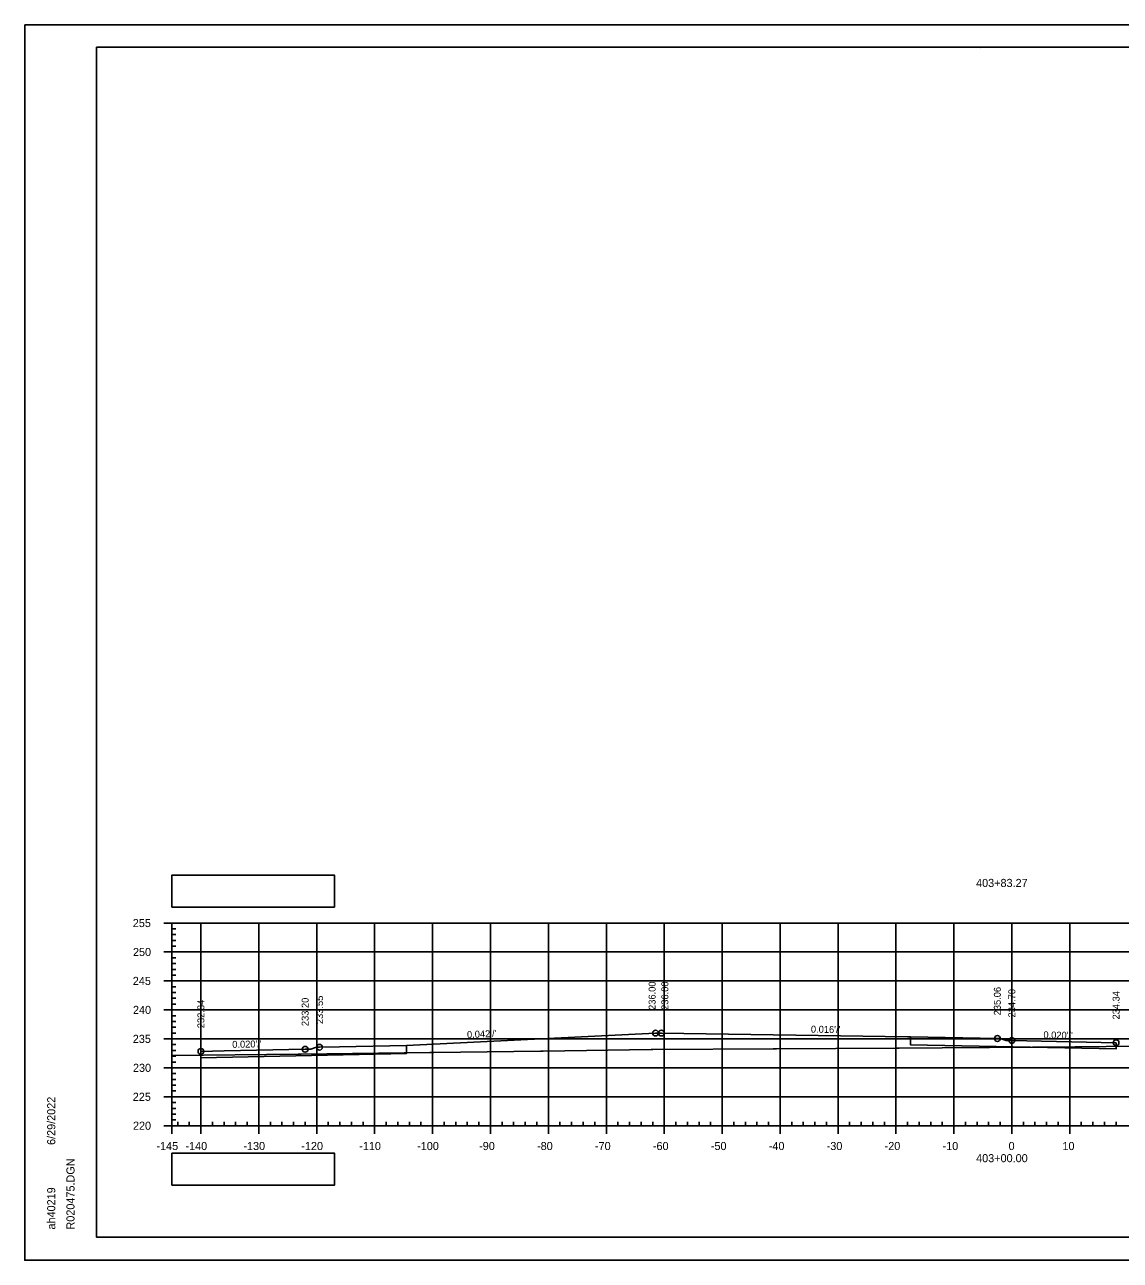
# Model space of a CAD drawing. Extents: x 1386544 to 1388153, y 379785 to 390999.
# Drawn here: x 1387198.2 to 1387387.3, y 384270.2 to 384483.5 of the extents above; entities that cross this region are included whole.
import ezdxf

# ---------------------------------------------------------------- set-up
doc = ezdxf.new("R2010")
doc.units = 0
for name, color, linetype in [('R_Alt Surface', 7, 'Continuous'), ('R_Axis', 7, 'Continuous'), ('R_Axis Annot', 7, 'Continuous'), ('R_Border', 7, 'Continuous'), ('R_Exist Surface', 7, 'Continuous'), ('R_Fin Surface', 7, 'Continuous'), ('R_Fin Surface Annot', 7, 'Continuous'), ('R_Grid', 7, 'Continuous'), ('R_No Plot', 7, 'Continuous'), ('R_Proposed Road', 7, 'Continuous')]:
    doc.layers.add(name, color=color, linetype=linetype)

msp = doc.modelspace()

# ---------------------------------------------------------------- linework, layer by layer
at = {"layer": 'R_Alt Surface'}
for points in [[(1387386.56, 384307.74), (1387386.56, 384306.66), (1387351.06, 384307.37), (1387351.06, 384308.76)], [(1387228.57, 384306.24), (1387228.57, 384305.15), (1387264.06, 384305.86), (1387264.06, 384307.25)]]:
    msp.add_lwpolyline(points, dxfattribs=at)
at = {"layer": 'R_Axis'}
for p, q in [((1387222.16, 384328.4), (1387223.56, 384328.4)), ((1387223.56, 384293.4), (1387223.56, 384328.4)), ((1387223.56, 384327.4), (1387224.26, 384327.4)), ((1387223.56, 384326.4), (1387224.26, 384326.4)), ((1387223.56, 384325.4), (1387224.26, 384325.4)), ((1387223.56, 384324.4), (1387224.26, 384324.4)), ((1387222.16, 384323.4), (1387223.56, 384323.4)), ((1387223.56, 384322.4), (1387224.26, 384322.4)), ((1387223.56, 384321.4), (1387224.26, 384321.4)), ((1387223.56, 384320.4), (1387224.26, 384320.4)), ((1387223.56, 384319.4), (1387224.26, 384319.4)), ((1387222.16, 384318.4), (1387223.56, 384318.4)), ((1387223.56, 384317.4), (1387224.26, 384317.4)), ((1387223.56, 384316.4), (1387224.26, 384316.4)), ((1387223.56, 384315.4), (1387224.26, 384315.4)), ((1387222.16, 384313.4), (1387223.56, 384313.4)), ((1387223.56, 384314.4), (1387224.26, 384314.4)), ((1387223.56, 384312.4), (1387224.26, 384312.4)), ((1387223.56, 384311.4), (1387224.26, 384311.4)), ((1387223.56, 384310.4), (1387224.26, 384310.4)), ((1387223.56, 384309.4), (1387224.26, 384309.4)), ((1387222.16, 384308.4), (1387223.56, 384308.4)), ((1387223.56, 384307.4), (1387224.26, 384307.4)), ((1387223.56, 384306.4), (1387224.26, 384306.4)), ((1387223.56, 384305.4), (1387224.26, 384305.4)), ((1387223.56, 384304.4), (1387224.26, 384304.4)), ((1387222.16, 384303.4), (1387223.56, 384303.4)), ((1387223.56, 384302.4), (1387224.26, 384302.4)), ((1387223.56, 384301.4), (1387224.26, 384301.4)), ((1387223.56, 384300.4), (1387224.26, 384300.4)), ((1387222.16, 384298.4), (1387223.56, 384298.4)), ((1387223.56, 384299.4), (1387224.26, 384299.4)), ((1387223.56, 384297.4), (1387224.26, 384297.4)), ((1387223.56, 384296.4), (1387224.26, 384296.4)), ((1387223.56, 384295.4), (1387224.26, 384295.4)), ((1387223.56, 384294.4), (1387224.26, 384294.4)), ((1387223.56, 384293.4), (1387223.56, 384294.1)), ((1387224.56, 384293.4), (1387224.56, 384294.1)), ((1387226.56, 384293.4), (1387226.56, 384294.1)), ((1387230.56, 384293.4), (1387230.56, 384294.1)), ((1387232.56, 384293.4), (1387232.56, 384294.1)), ((1387234.56, 384293.4), (1387234.56, 384294.1)), ((1387236.56, 384293.4), (1387236.56, 384294.1)), ((1387240.56, 384293.4), (1387240.56, 384294.1)), ((1387242.56, 384293.4), (1387242.56, 384294.1)), ((1387244.56, 384293.4), (1387244.56, 384294.1)), ((1387246.56, 384293.4), (1387246.56, 384294.1)), ((1387250.56, 384293.4), (1387250.56, 384294.1)), ((1387252.56, 384293.4), (1387252.56, 384294.1)), ((1387254.56, 384293.4), (1387254.56, 384294.1)), ((1387256.56, 384293.4), (1387256.56, 384294.1)), ((1387260.56, 384293.4), (1387260.56, 384294.1)), ((1387262.56, 384293.4), (1387262.56, 384294.1)), ((1387264.56, 384293.4), (1387264.56, 384294.1)), ((1387266.56, 384293.4), (1387266.56, 384294.1)), ((1387270.56, 384293.4), (1387270.56, 384294.1)), ((1387272.56, 384293.4), (1387272.56, 384294.1)), ((1387274.56, 384293.4), (1387274.56, 384294.1)), ((1387276.56, 384293.4), (1387276.56, 384294.1)), ((1387280.56, 384293.4), (1387280.56, 384294.1)), ((1387282.56, 384293.4), (1387282.56, 384294.1)), ((1387284.56, 384293.4), (1387284.56, 384294.1)), ((1387286.56, 384293.4), (1387286.56, 384294.1)), ((1387290.56, 384293.4), (1387290.56, 384294.1)), ((1387292.56, 384293.4), (1387292.56, 384294.1)), ((1387294.56, 384293.4), (1387294.56, 384294.1)), ((1387296.56, 384293.4), (1387296.56, 384294.1)), ((1387300.56, 384293.4), (1387300.56, 384294.1)), ((1387302.56, 384293.4), (1387302.56, 384294.1)), ((1387304.56, 384293.4), (1387304.56, 384294.1)), ((1387306.56, 384293.4), (1387306.56, 384294.1)), ((1387310.56, 384293.4), (1387310.56, 384294.1)), ((1387312.56, 384293.4), (1387312.56, 384294.1)), ((1387314.56, 384293.4), (1387314.56, 384294.1)), ((1387316.56, 384293.4), (1387316.56, 384294.1)), ((1387320.56, 384293.4), (1387320.56, 384294.1)), ((1387322.56, 384293.4), (1387322.56, 384294.1)), ((1387324.56, 384293.4), (1387324.56, 384294.1)), ((1387326.56, 384293.4), (1387326.56, 384294.1)), ((1387330.56, 384293.4), (1387330.56, 384294.1)), ((1387332.56, 384293.4), (1387332.56, 384294.1)), ((1387334.56, 384293.4), (1387334.56, 384294.1)), ((1387336.56, 384293.4), (1387336.56, 384294.1)), ((1387340.56, 384293.4), (1387340.56, 384294.1)), ((1387342.56, 384293.4), (1387342.56, 384294.1)), ((1387344.56, 384293.4), (1387344.56, 384294.1)), ((1387346.56, 384293.4), (1387346.56, 384294.1)), ((1387350.56, 384293.4), (1387350.56, 384294.1)), ((1387352.56, 384293.4), (1387352.56, 384294.1)), ((1387354.56, 384293.4), (1387354.56, 384294.1)), ((1387356.56, 384293.4), (1387356.56, 384294.1)), ((1387360.56, 384293.4), (1387360.56, 384294.1)), ((1387362.56, 384293.4), (1387362.56, 384294.1)), ((1387364.56, 384293.4), (1387364.56, 384294.1)), ((1387366.56, 384293.4), (1387366.56, 384294.1)), ((1387370.56, 384293.4), (1387370.56, 384294.1)), ((1387372.56, 384293.4), (1387372.56, 384294.1)), ((1387374.56, 384293.4), (1387374.56, 384294.1)), ((1387376.56, 384293.4), (1387376.56, 384294.1)), ((1387380.56, 384293.4), (1387380.56, 384294.1)), ((1387382.56, 384293.4), (1387382.56, 384294.1)), ((1387384.56, 384293.4), (1387384.56, 384294.1)), ((1387386.56, 384293.4), (1387386.56, 384294.1)), ((1387222.16, 384293.4), (1387223.56, 384293.4)), ((1387223.56, 384293.4), (1387513.56, 384293.4)), ((1387223.56, 384292), (1387223.56, 384293.4)), ((1387228.56, 384292), (1387228.56, 384293.4)), ((1387238.56, 384292), (1387238.56, 384293.4)), ((1387248.56, 384292), (1387248.56, 384293.4)), ((1387258.56, 384292), (1387258.56, 384293.4)), ((1387268.56, 384292), (1387268.56, 384293.4)), ((1387278.56, 384292), (1387278.56, 384293.4)), ((1387288.56, 384292), (1387288.56, 384293.4)), ((1387298.56, 384292), (1387298.56, 384293.4)), ((1387308.56, 384292), (1387308.56, 384293.4)), ((1387318.56, 384292), (1387318.56, 384293.4)), ((1387328.56, 384292), (1387328.56, 384293.4)), ((1387338.56, 384292), (1387338.56, 384293.4)), ((1387348.56, 384292), (1387348.56, 384293.4)), ((1387358.56, 384292), (1387358.56, 384293.4)), ((1387368.56, 384292), (1387368.56, 384293.4)), ((1387378.56, 384292), (1387378.56, 384293.4))]:
    msp.add_line(p, q, dxfattribs=at)
at = {"layer": 'R_Border'}
for p, q in [((1387210.56, 384479.61), (1387526.74, 384479.61)), ((1387210.56, 384274.15), (1387210.56, 384479.61)), ((1387363.08, 384479.35), (1387363.08, 384479.35)), ((1387363.08, 384479.35), (1387363.08, 384479.35)), ((1387210.56, 384274.15), (1387210.56, 384274.15)), ((1387526.74, 384274.15), (1387210.56, 384274.15))]:
    msp.add_line(p, q, dxfattribs=at)
at = {"layer": 'R_Exist Surface'}
msp.add_lwpolyline([(1387223.56, 384305.55), (1387245.36, 384305.75), (1387245.88, 384305.76), (1387268.1, 384306.06), (1387268.77, 384306.06), (1387287.2, 384306.3), (1387287.66, 384306.3), (1387306.29, 384306.54), (1387306.56, 384306.54), (1387327.36, 384306.66), (1387327.94, 384306.66), (1387348.41, 384306.78), (1387349.14, 384306.78), (1387363.94, 384306.91), (1387364.71, 384306.92), (1387379.47, 384307.04), (1387400.86, 384307.23)], dxfattribs=at)
at = {"layer": 'R_Fin Surface'}
for points in [[(1387228.57, 384306.24), (1387232.58, 384306.32), (1387246.56, 384306.6), (1387247.39, 384306.61), (1387247.56, 384306.62), (1387248.38, 384306.89), (1387248.56, 384306.95), (1387248.97, 384306.95), (1387249.06, 384306.95), (1387252.51, 384307.02), (1387264.06, 384307.25), (1387307.06, 384309.4), (1387307.06, 384309.4), (1387307.07, 384309.4), (1387307.07, 384309.4), (1387307.1, 384309.4), (1387307.21, 384309.4), (1387307.43, 384309.4), (1387307.54, 384309.4), (1387307.55, 384309.4), (1387307.56, 384309.4)], [(1387307.56, 384309.4), (1387308.06, 384309.4)], [(1387308.06, 384309.4), (1387350.55, 384308.77), (1387351.06, 384308.76), (1387366.06, 384308.46), (1387366.56, 384308.46), (1387367.56, 384308.12), (1387368.56, 384308.1), (1387386.56, 384307.74)]]:
    msp.add_lwpolyline(points, dxfattribs=at)
msp.add_lwpolyline([(1387223.56, 384283.14), (1387251.66, 384283.14), (1387251.66, 384288.66), (1387223.56, 384288.66)], close=True, dxfattribs=at)
at = {"layer": 'R_Grid'}
for p, q in [((1387223.56, 384328.4), (1387513.56, 384328.4)), ((1387223.56, 384293.4), (1387223.56, 384328.4)), ((1387228.56, 384293.4), (1387228.56, 384328.4)), ((1387238.56, 384293.4), (1387238.56, 384328.4)), ((1387248.56, 384293.4), (1387248.56, 384328.4)), ((1387258.56, 384293.4), (1387258.56, 384328.4)), ((1387268.56, 384293.4), (1387268.56, 384328.4)), ((1387278.56, 384293.4), (1387278.56, 384328.4)), ((1387288.56, 384293.4), (1387288.56, 384328.4)), ((1387298.56, 384293.4), (1387298.56, 384328.4)), ((1387308.56, 384293.4), (1387308.56, 384328.4)), ((1387318.56, 384293.4), (1387318.56, 384328.4)), ((1387328.56, 384293.4), (1387328.56, 384328.4)), ((1387338.56, 384293.4), (1387338.56, 384328.4)), ((1387348.56, 384293.4), (1387348.56, 384328.4)), ((1387358.56, 384293.4), (1387358.56, 384328.4)), ((1387368.56, 384293.4), (1387368.56, 384328.4)), ((1387378.56, 384293.4), (1387378.56, 384328.4)), ((1387223.56, 384323.4), (1387513.56, 384323.4)), ((1387223.56, 384318.4), (1387513.56, 384318.4)), ((1387223.56, 384313.4), (1387513.56, 384313.4)), ((1387223.56, 384308.4), (1387513.56, 384308.4)), ((1387223.56, 384303.4), (1387513.56, 384303.4)), ((1387223.56, 384298.4), (1387513.56, 384298.4)), ((1387223.56, 384293.4), (1387513.56, 384293.4))]:
    msp.add_line(p, q, dxfattribs=at)
at = {"layer": 'R_No Plot'}
for p, q in [((1387198.16, 384483.51), (1387531.49, 384483.51)), ((1387198.16, 384270.17), (1387531.49, 384270.17))]:
    msp.add_line(p, q, dxfattribs=at)
for points in [[(1387198.15, 384483.51), (1387531.49, 384483.51), (1387531.49, 384270.17), (1387198.15, 384270.17)], [(1387444.48, 384479.61), (1387464.1, 384479.61), (1387464.1, 384469.73), (1387480.21, 384469.73), (1387503.41, 384469.73), (1387503.41, 384445.4), (1387526.74, 384445.4), (1387526.74, 384274.15), (1387210.56, 384274.15), (1387210.56, 384479.61)]]:
    msp.add_lwpolyline(points, close=True, dxfattribs=at)
for centre in [(1387307.06, 384309.4), (1387308.06, 384309.4), (1387366.06, 384308.46), (1387368.56, 384308.1), (1387228.57, 384306.24), (1387246.56, 384306.6), (1387249.06, 384306.95), (1387386.56, 384307.74)]:
    msp.add_circle(centre, 0.5, dxfattribs=at)
at = {"layer": 'R_Proposed Road'}
msp.add_lwpolyline([(1387223.56, 384331.16), (1387251.63, 384331.16), (1387251.63, 384336.68), (1387223.56, 384336.68)], close=True, dxfattribs=at)

# ---------------------------------------------------------------- texts
at = {"layer": 'R_Axis Annot'}
for s, p in [('403+83.27', (1387362.39, 384334.62)), ('255', (1387216.81, 384327.7)), ('250', (1387216.84, 384322.7)), ('245', (1387216.81, 384317.7)), ('240', (1387216.84, 384312.7)), ('235', (1387216.81, 384307.7)), ('230', (1387216.84, 384302.7)), ('225', (1387216.81, 384297.7)), ('220', (1387216.84, 384292.7)), ('-145', (1387220.89, 384289.2)), ('-140', (1387225.9, 384289.2)), ('-130', (1387235.9, 384289.2)), ('-120', (1387245.9, 384289.2)), ('-110', (1387255.9, 384289.2)), ('-100', (1387265.9, 384289.2)), ('-90', (1387276.6, 384289.2)), ('-80', (1387286.6, 384289.2)), ('-70', (1387296.6, 384289.2)), ('-60', (1387306.6, 384289.2)), ('-50', (1387316.6, 384289.2)), ('-40', (1387326.6, 384289.2)), ('-30', (1387336.6, 384289.2)), ('-20', (1387346.6, 384289.2)), ('-10', (1387356.6, 384289.2)), ('0', (1387368, 384289.2)), ('10', (1387377.3, 384289.2)), ('403+00.00', (1387362.4, 384287.1))]:
    msp.add_text(s, height=1.4, dxfattribs=at).set_placement(p)
at = {"layer": 'R_Border'}
for s, p in [('6/29/2022', (1387203.43, 384290.08)), ('R020475.DGN', (1387206.75, 384275.48)), ('ah40219', (1387203.43, 384275.48))]:
    msp.add_text(s, height=1.4, rotation=90, dxfattribs=at).set_placement(p)
at = {"layer": 'R_Fin Surface Annot'}
for s, rotation, p in [('236.00', 90, (1387309.26, 384313.4)), ('235.06', 90, (1387366.66, 384312.46)), ('234.70', 90, (1387369.16, 384312.1)), ('234.34', 90, (1387387.16, 384311.74)), ("0.016'/'", 359.0694, (1387333.87, 384309.48)), ("0.020'/'", 358.8542, (1387374.01, 384308.5))]:
    msp.add_text(s, height=1.2, rotation=rotation, dxfattribs=at).set_placement(p)
at = {"layer": 'R_No Plot'}
for s, rotation, p in [('236.00', 90, (1387307.06, 384313.4)), ('232.84', 90, (1387229.17, 384310.24)), ('233.20', 90, (1387247.16, 384310.6)), ('233.55', 90, (1387249.66, 384310.95)), ("0.042'/'", 2.4194, (1387274.53, 384308.53)), ("0.020'/'", 1.1459, (1387233.99, 384306.84))]:
    msp.add_text(s, height=1.2, rotation=rotation, dxfattribs=at).set_placement(p)
for p in [(1387353.02, 384308.67), (1387262.02, 384307.16)]:
    msp.add_text('+', height=0.1, dxfattribs=at).set_placement(p)

doc.saveas('drawing.dxf')
